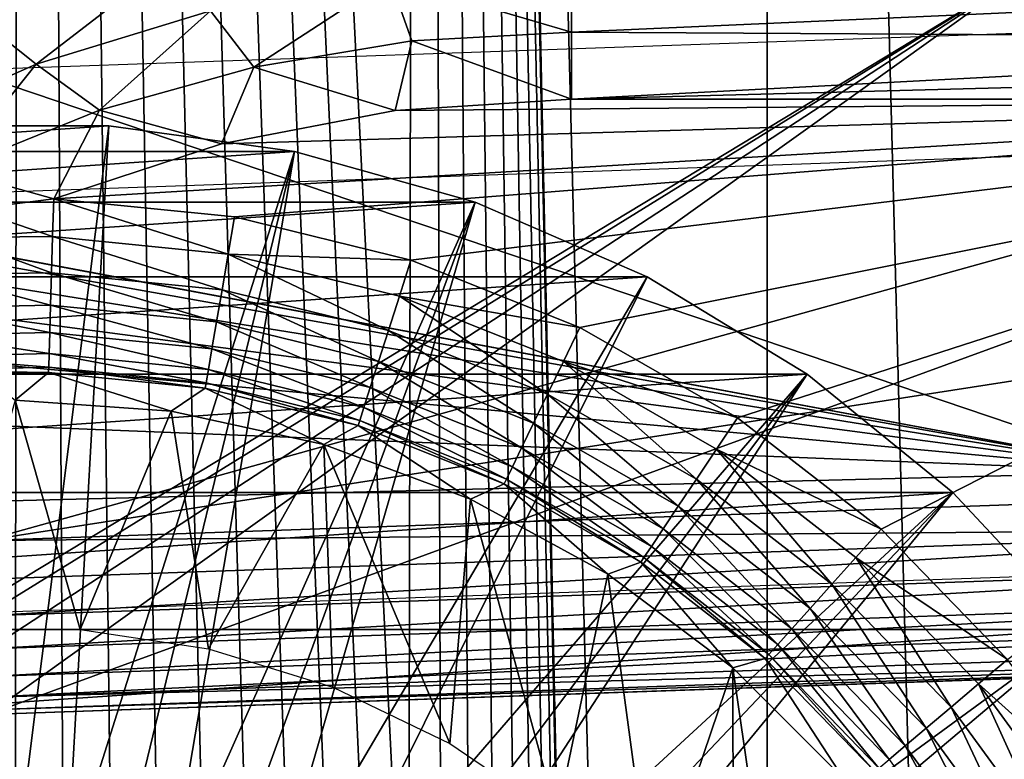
# Model space of a CAD drawing. Header units: millimetres. Extents: x -60 to 60, y -60 to 60.
# Tile 322 of 367: x 52.01 to 54.84, y 2.12 to 4.25. Entities that reach past the tile are written whole.
import ezdxf

# ---------------------------------------------------------------- set-up
doc = ezdxf.new("R2010")
doc.units = ezdxf.units.MM
doc.header["$LTSCALE"] = 81.481481
for name, color, linetype in [('142', 7, 'CONTINUOUS'), ('143', 7, 'CONTINUOUS'), ('147', 7, 'CONTINUOUS'), ('191', 7, 'CONTINUOUS'), ('192', 7, 'CONTINUOUS'), ('194', 7, 'CONTINUOUS'), ('209', 7, 'CONTINUOUS'), ('229', 7, 'CONTINUOUS'), ('230', 7, 'CONTINUOUS'), ('236', 7, 'CONTINUOUS'), ('238', 7, 'CONTINUOUS'), ('242', 7, 'CONTINUOUS'), ('3', 7, 'CONTINUOUS'), ('325', 7, 'CONTINUOUS'), ('331', 7, 'CONTINUOUS'), ('332', 7, 'CONTINUOUS'), ('86', 7, 'CONTINUOUS')]:
    doc.layers.add(name, color=color, linetype=linetype)

msp = doc.modelspace()

# ---------------------------------------------------------------- linework, layer by layer
at = {"layer": '142', "color": 7, "linetype": 'Continuous', "true_color": 0xf5f5f5}
for points in [[(52.1868, 2.493, 16.8), (52, 3.1522, 16.8), (51.8132, 2.493, 16.8), (52.1868, 2.493, 16.8)], [(52.4486, 3.1201, 16.8), (52, 3.1522, 16.8), (52.1868, 2.493, 16.8), (52.4486, 3.1201, 16.8)], [(52.5563, 2.4373, 16.8), (52.4486, 3.1201, 16.8), (52.1868, 2.493, 16.8), (52.5563, 2.4373, 16.8)], [(52.8881, 3.0245, 16.8), (52.4486, 3.1201, 16.8), (52.5563, 2.4373, 16.8), (52.8881, 3.0245, 16.8)], [(52.9134, 2.3272, 16.8), (52.8881, 3.0245, 16.8), (52.5563, 2.4373, 16.8), (52.9134, 2.3272, 16.8)], [(53.3095, 2.8674, 16.8), (52.8881, 3.0245, 16.8), (53.25, 2.1651, 16.8), (53.3095, 2.8674, 16.8)], [(53.25, 2.1651, 16.8), (52.8881, 3.0245, 16.8), (52.9134, 2.3272, 16.8), (53.25, 2.1651, 16.8)], [(53.5587, 1.9546, 16.8), (53.3095, 2.8674, 16.8), (53.25, 2.1651, 16.8), (53.5587, 1.9546, 16.8)], [(53.7042, 2.6518, 16.8), (53.3095, 2.8674, 16.8), (53.5587, 1.9546, 16.8), (53.7042, 2.6518, 16.8)], [(53.8326, 1.7004, 16.8), (53.7042, 2.6518, 16.8), (53.5587, 1.9546, 16.8), (53.8326, 1.7004, 16.8)], [(54.0643, 2.3823, 16.8), (53.7042, 2.6518, 16.8), (53.8326, 1.7004, 16.8), (54.0643, 2.3823, 16.8)], [(54.0656, 1.4083, 16.8), (54.0643, 2.3823, 16.8), (53.8326, 1.7004, 16.8), (54.0656, 1.4083, 16.8)], [(54.3823, 2.0643, 16.8), (54.0643, 2.3823, 16.8), (54.2524, 1.0847, 16.8), (54.3823, 2.0643, 16.8)], [(54.2524, 1.0847, 16.8), (54.0643, 2.3823, 16.8), (54.0656, 1.4083, 16.8), (54.2524, 1.0847, 16.8)]]:
    msp.add_3dface(points, dxfattribs=at)
at = {"layer": '143', "color": 7, "linetype": 'Continuous', "true_color": 0xf5f5f5}
for points in [[(51.8987, 3.2317, 14.4799), (52, 3.1522, 16.8), (52.0962, 3.2317, 14.4826), (51.8987, 3.2317, 14.4799)], [(52, 3.1522, 16.8), (52.4486, 3.1201, 16.8), (52.0962, 3.2317, 14.4826), (52, 3.1522, 16.8)], [(52.0962, 3.2317, 14.4826), (52.4486, 3.1201, 16.8), (52.5465, 3.1866, 14.4826), (52.0962, 3.2317, 14.4826)], [(52.4486, 3.1201, 16.8), (52.8881, 3.0245, 16.8), (52.5465, 3.1866, 14.4826), (52.4486, 3.1201, 16.8)], [(52.5465, 3.1866, 14.4826), (52.8881, 3.0245, 16.8), (52.9861, 3.0791, 14.4826), (52.5465, 3.1866, 14.4826)], [(52.8881, 3.0245, 16.8), (53.3095, 2.8674, 16.8), (52.9861, 3.0791, 14.4826), (52.8881, 3.0245, 16.8)], [(52.9861, 3.0791, 14.4826), (53.3095, 2.8674, 16.8), (53.4064, 2.9112, 14.4826), (52.9861, 3.0791, 14.4826)], [(53.3095, 2.8674, 16.8), (53.7042, 2.6518, 16.8), (53.4064, 2.9112, 14.4826), (53.3095, 2.8674, 16.8)], [(53.4064, 2.9112, 14.4826), (53.7042, 2.6518, 16.8), (53.7992, 2.6863, 14.4826), (53.4064, 2.9112, 14.4826)], [(53.7042, 2.6518, 16.8), (54.0643, 2.3823, 16.8), (53.7992, 2.6863, 14.4826), (53.7042, 2.6518, 16.8)], [(53.7992, 2.6863, 14.4826), (54.0643, 2.3823, 16.8), (54.1566, 2.4088, 14.4826), (53.7992, 2.6863, 14.4826)], [(54.0643, 2.3823, 16.8), (54.3823, 2.0643, 16.8), (54.1566, 2.4088, 14.4826), (54.0643, 2.3823, 16.8)], [(54.1566, 2.4088, 14.4826), (54.3823, 2.0643, 16.8), (54.4719, 2.084, 14.4826), (54.1566, 2.4088, 14.4826)]]:
    msp.add_3dface(points, dxfattribs=at)
at = {"layer": '147', "color": 7, "linetype": 'Continuous', "true_color": 0xf5f5f5}
for points in [[(52.6126, 3.5719, 14.012), (52.1111, 3.7312, 14), (52.1078, 3.6224, 14.012), (52.6126, 3.5719, 14.012)], [(52.6308, 3.6792, 14), (52.1111, 3.7312, 14), (52.6126, 3.5719, 14.012), (52.6308, 3.6792, 14)], [(53.1384, 3.555, 14), (52.6308, 3.6792, 14), (52.6126, 3.5719, 14.012), (53.1384, 3.555, 14)], [(52.1078, 3.6224, 14.012), (52.1047, 3.5187, 14.0474), (52.5951, 3.4696, 14.0474), (52.1078, 3.6224, 14.012)], [(52.6126, 3.5719, 14.012), (52.1078, 3.6224, 14.012), (52.5951, 3.4696, 14.0474), (52.6126, 3.5719, 14.012)], [(53.0737, 3.3526, 14.0474), (52.6126, 3.5719, 14.012), (52.5951, 3.4696, 14.0474), (53.0737, 3.3526, 14.0474)], [(53.1054, 3.4513, 14.012), (53.1384, 3.555, 14), (52.6126, 3.5719, 14.012), (53.1054, 3.4513, 14.012)], [(53.1054, 3.4513, 14.012), (52.6126, 3.5719, 14.012), (53.0737, 3.3526, 14.0474), (53.1054, 3.4513, 14.012)], [(53.6237, 3.3612, 14), (53.1384, 3.555, 14), (53.1054, 3.4513, 14.012), (53.6237, 3.3612, 14)], [(52.1047, 3.5187, 14.0474), (52.102, 3.4253, 14.1046), (52.5793, 3.3775, 14.1046), (52.1047, 3.5187, 14.0474)], [(52.5951, 3.4696, 14.0474), (52.1047, 3.5187, 14.0474), (52.5793, 3.3775, 14.1046), (52.5951, 3.4696, 14.0474)], [(53.0452, 3.2635, 14.1046), (52.5951, 3.4696, 14.0474), (52.5793, 3.3775, 14.1046), (53.0452, 3.2635, 14.1046)], [(53.0737, 3.3526, 14.0474), (52.5951, 3.4696, 14.0474), (53.0452, 3.2635, 14.1046), (53.0737, 3.3526, 14.0474)], [(53.5313, 3.1698, 14.0474), (53.1054, 3.4513, 14.012), (53.0737, 3.3526, 14.0474), (53.5313, 3.1698, 14.0474)], [(53.5765, 3.2632, 14.012), (53.1054, 3.4513, 14.012), (53.5313, 3.1698, 14.0474), (53.5765, 3.2632, 14.012)], [(53.5765, 3.2632, 14.012), (53.6237, 3.3612, 14), (53.1054, 3.4513, 14.012), (53.5765, 3.2632, 14.012)], [(52.102, 3.4253, 14.1046), (52.0996, 3.3465, 14.1808), (52.5659, 3.2998, 14.1808), (52.102, 3.4253, 14.1046)], [(52.5793, 3.3775, 14.1046), (52.102, 3.4253, 14.1046), (52.5659, 3.2998, 14.1808), (52.5793, 3.3775, 14.1046)], [(53.0212, 3.1885, 14.1808), (52.5793, 3.3775, 14.1046), (52.5659, 3.2998, 14.1808), (53.0212, 3.1885, 14.1808)], [(53.0452, 3.2635, 14.1046), (52.5793, 3.3775, 14.1046), (53.0212, 3.1885, 14.1808), (53.0452, 3.2635, 14.1046)], [(52.0996, 3.3465, 14.1808), (52.0978, 3.2863, 14.2723), (52.5557, 3.2404, 14.2723), (52.0996, 3.3465, 14.1808)], [(52.5659, 3.2998, 14.1808), (52.0996, 3.3465, 14.1808), (52.5557, 3.2404, 14.2723), (52.5659, 3.2998, 14.1808)], [(53.4907, 3.0856, 14.1046), (53.0737, 3.3526, 14.0474), (53.0452, 3.2635, 14.1046), (53.4907, 3.0856, 14.1046)], [(53.5313, 3.1698, 14.0474), (53.0737, 3.3526, 14.0474), (53.4907, 3.0856, 14.1046), (53.5313, 3.1698, 14.0474)], [(54.0771, 3.1016, 14), (53.6237, 3.3612, 14), (53.5765, 3.2632, 14.012), (54.0771, 3.1016, 14)], [(52.0967, 3.2474, 14.3747), (52.5492, 3.202, 14.3747), (52.0978, 3.2863, 14.2723), (52.0967, 3.2474, 14.3747)], [(52.0978, 3.2863, 14.2723), (52.5492, 3.202, 14.3747), (52.5557, 3.2404, 14.2723), (52.0978, 3.2863, 14.2723)], [(53.0028, 3.131, 14.2723), (52.5659, 3.2998, 14.1808), (52.5557, 3.2404, 14.2723), (53.0028, 3.131, 14.2723)], [(53.0212, 3.1885, 14.1808), (52.5659, 3.2998, 14.1808), (53.0028, 3.131, 14.2723), (53.0212, 3.1885, 14.1808)], [(53.4564, 3.0146, 14.1808), (53.0452, 3.2635, 14.1046), (53.0212, 3.1885, 14.1808), (53.4564, 3.0146, 14.1808)], [(53.4907, 3.0856, 14.1046), (53.0452, 3.2635, 14.1046), (53.4564, 3.0146, 14.1808), (53.4907, 3.0856, 14.1046)], [(53.959, 2.9249, 14.0474), (53.5765, 3.2632, 14.012), (53.5313, 3.1698, 14.0474), (53.959, 2.9249, 14.0474)], [(54.0167, 3.0111, 14.012), (53.5765, 3.2632, 14.012), (53.959, 2.9249, 14.0474), (54.0167, 3.0111, 14.012)], [(54.0167, 3.0111, 14.012), (54.0771, 3.1016, 14), (53.5765, 3.2632, 14.012), (54.0167, 3.0111, 14.012)], [(52.0962, 3.2317, 14.4826), (52.5465, 3.1866, 14.4826), (52.0967, 3.2474, 14.3747), (52.0962, 3.2317, 14.4826)], [(52.0967, 3.2474, 14.3747), (52.5465, 3.1866, 14.4826), (52.5492, 3.202, 14.3747), (52.0967, 3.2474, 14.3747)], [(52.5492, 3.202, 14.3747), (52.9909, 3.094, 14.3747), (52.5557, 3.2404, 14.2723), (52.5492, 3.202, 14.3747)], [(52.9909, 3.094, 14.3747), (53.0028, 3.131, 14.2723), (52.5557, 3.2404, 14.2723), (52.9909, 3.094, 14.3747)], [(52.5465, 3.1866, 14.4826), (52.9861, 3.0791, 14.4826), (52.5492, 3.202, 14.3747), (52.5465, 3.1866, 14.4826)], [(52.5492, 3.202, 14.3747), (52.9861, 3.0791, 14.4826), (52.9909, 3.094, 14.3747), (52.5492, 3.202, 14.3747)], [(53.4302, 2.9603, 14.2723), (53.0212, 3.1885, 14.1808), (53.0028, 3.131, 14.2723), (53.4302, 2.9603, 14.2723)], [(53.4564, 3.0146, 14.1808), (53.0212, 3.1885, 14.1808), (53.4302, 2.9603, 14.2723), (53.4564, 3.0146, 14.1808)], [(53.9069, 2.8472, 14.1046), (53.5313, 3.1698, 14.0474), (53.4907, 3.0856, 14.1046), (53.9069, 2.8472, 14.1046)], [(53.959, 2.9249, 14.0474), (53.5313, 3.1698, 14.0474), (53.9069, 2.8472, 14.1046), (53.959, 2.9249, 14.0474)], [(52.9909, 3.094, 14.3747), (53.4132, 2.9253, 14.3747), (53.0028, 3.131, 14.2723), (52.9909, 3.094, 14.3747)], [(53.4132, 2.9253, 14.3747), (53.4302, 2.9603, 14.2723), (53.0028, 3.131, 14.2723), (53.4132, 2.9253, 14.3747)], [(52.9861, 3.0791, 14.4826), (53.4064, 2.9112, 14.4826), (52.9909, 3.094, 14.3747), (52.9861, 3.0791, 14.4826)], [(52.9909, 3.094, 14.3747), (53.4064, 2.9112, 14.4826), (53.4132, 2.9253, 14.3747), (52.9909, 3.094, 14.3747)], [(54.4899, 2.7811, 14), (54.0771, 3.1016, 14), (54.0167, 3.0111, 14.012), (54.4899, 2.7811, 14)], [(53.8631, 2.7817, 14.1808), (53.4907, 3.0856, 14.1046), (53.4564, 3.0146, 14.1808), (53.8631, 2.7817, 14.1808)], [(53.9069, 2.8472, 14.1046), (53.4907, 3.0856, 14.1046), (53.8631, 2.7817, 14.1808), (53.9069, 2.8472, 14.1046)], [(53.8295, 2.7316, 14.2723), (53.4564, 3.0146, 14.1808), (53.4302, 2.9603, 14.2723), (53.8295, 2.7316, 14.2723)], [(53.8631, 2.7817, 14.1808), (53.4564, 3.0146, 14.1808), (53.8295, 2.7316, 14.2723), (53.8631, 2.7817, 14.1808)], [(54.3482, 2.6227, 14.0474), (54.0167, 3.0111, 14.012), (53.959, 2.9249, 14.0474), (54.3482, 2.6227, 14.0474)], [(54.4174, 2.7, 14.012), (54.4899, 2.7811, 14), (54.0167, 3.0111, 14.012), (54.4174, 2.7, 14.012)], [(54.4174, 2.7, 14.012), (54.0167, 3.0111, 14.012), (54.3482, 2.6227, 14.0474), (54.4174, 2.7, 14.012)], [(53.4132, 2.9253, 14.3747), (53.8079, 2.6993, 14.3747), (53.4302, 2.9603, 14.2723), (53.4132, 2.9253, 14.3747)], [(53.8079, 2.6993, 14.3747), (53.8295, 2.7316, 14.2723), (53.4302, 2.9603, 14.2723), (53.8079, 2.6993, 14.3747)], [(53.4064, 2.9112, 14.4826), (53.7992, 2.6863, 14.4826), (53.4132, 2.9253, 14.3747), (53.4064, 2.9112, 14.4826)], [(53.4132, 2.9253, 14.3747), (53.7992, 2.6863, 14.4826), (53.8079, 2.6993, 14.3747), (53.4132, 2.9253, 14.3747)], [(54.2858, 2.553, 14.1046), (53.959, 2.9249, 14.0474), (53.9069, 2.8472, 14.1046), (54.2858, 2.553, 14.1046)], [(54.3482, 2.6227, 14.0474), (53.959, 2.9249, 14.0474), (54.2858, 2.553, 14.1046), (54.3482, 2.6227, 14.0474)], [(54.2333, 2.4943, 14.1808), (53.9069, 2.8472, 14.1046), (53.8631, 2.7817, 14.1808), (54.2333, 2.4943, 14.1808)], [(54.2858, 2.553, 14.1046), (53.9069, 2.8472, 14.1046), (54.2333, 2.4943, 14.1808), (54.2858, 2.553, 14.1046)], [(54.193, 2.4494, 14.2723), (53.8631, 2.7817, 14.1808), (53.8295, 2.7316, 14.2723), (54.193, 2.4494, 14.2723)], [(54.2333, 2.4943, 14.1808), (53.8631, 2.7817, 14.1808), (54.193, 2.4494, 14.2723), (54.2333, 2.4943, 14.1808)], [(54.8539, 2.4062, 14), (54.4899, 2.7811, 14), (54.4174, 2.7, 14.012), (54.8539, 2.4062, 14)], [(53.8079, 2.6993, 14.3747), (54.1671, 2.4204, 14.3747), (53.8295, 2.7316, 14.2723), (53.8079, 2.6993, 14.3747)], [(54.1671, 2.4204, 14.3747), (54.193, 2.4494, 14.2723), (53.8295, 2.7316, 14.2723), (54.1671, 2.4204, 14.3747)], [(53.7992, 2.6863, 14.4826), (54.1566, 2.4088, 14.4826), (53.8079, 2.6993, 14.3747), (53.7992, 2.6863, 14.4826)], [(53.8079, 2.6993, 14.3747), (54.1566, 2.4088, 14.4826), (54.1671, 2.4204, 14.3747), (53.8079, 2.6993, 14.3747)], [(54.6914, 2.2691, 14.0474), (54.4174, 2.7, 14.012), (54.3482, 2.6227, 14.0474), (54.6914, 2.2691, 14.0474)], [(54.7707, 2.336, 14.012), (54.4174, 2.7, 14.012), (54.6914, 2.2691, 14.0474), (54.7707, 2.336, 14.012)], [(54.7707, 2.336, 14.012), (54.8539, 2.4062, 14), (54.4174, 2.7, 14.012), (54.7707, 2.336, 14.012)], [(54.6199, 2.2088, 14.1046), (54.3482, 2.6227, 14.0474), (54.2858, 2.553, 14.1046), (54.6199, 2.2088, 14.1046)], [(54.6914, 2.2691, 14.0474), (54.3482, 2.6227, 14.0474), (54.6199, 2.2088, 14.1046), (54.6914, 2.2691, 14.0474)], [(54.5597, 2.1581, 14.1808), (54.2858, 2.553, 14.1046), (54.2333, 2.4943, 14.1808), (54.5597, 2.1581, 14.1808)], [(54.6199, 2.2088, 14.1046), (54.2858, 2.553, 14.1046), (54.5597, 2.1581, 14.1808), (54.6199, 2.2088, 14.1046)], [(54.5136, 2.1192, 14.2723), (54.2333, 2.4943, 14.1808), (54.193, 2.4494, 14.2723), (54.5136, 2.1192, 14.2723)], [(54.5597, 2.1581, 14.1808), (54.2333, 2.4943, 14.1808), (54.5136, 2.1192, 14.2723), (54.5597, 2.1581, 14.1808)], [(54.1671, 2.4204, 14.3747), (54.4838, 2.0941, 14.3747), (54.193, 2.4494, 14.2723), (54.1671, 2.4204, 14.3747)], [(54.4838, 2.0941, 14.3747), (54.5136, 2.1192, 14.2723), (54.193, 2.4494, 14.2723), (54.4838, 2.0941, 14.3747)], [(54.1566, 2.4088, 14.4826), (54.4719, 2.084, 14.4826), (54.1671, 2.4204, 14.3747), (54.1566, 2.4088, 14.4826)], [(54.1671, 2.4204, 14.3747), (54.4719, 2.084, 14.4826), (54.4838, 2.0941, 14.3747), (54.1671, 2.4204, 14.3747)], [(55.1619, 1.9841, 14), (54.8539, 2.4062, 14), (54.7707, 2.336, 14.012), (55.1619, 1.9841, 14)], [(54.9819, 1.8711, 14.0474), (54.7707, 2.336, 14.012), (54.6914, 2.2691, 14.0474), (54.9819, 1.8711, 14.0474)], [(55.0697, 1.9262, 14.012), (54.7707, 2.336, 14.012), (54.9819, 1.8711, 14.0474), (55.0697, 1.9262, 14.012)], [(55.0697, 1.9262, 14.012), (55.1619, 1.9841, 14), (54.7707, 2.336, 14.012), (55.0697, 1.9262, 14.012)], [(54.9027, 1.8214, 14.1046), (54.6914, 2.2691, 14.0474), (54.6199, 2.2088, 14.1046), (54.9027, 1.8214, 14.1046)], [(54.9819, 1.8711, 14.0474), (54.6914, 2.2691, 14.0474), (54.9027, 1.8214, 14.1046), (54.9819, 1.8711, 14.0474)], [(54.836, 1.7795, 14.1808), (54.6199, 2.2088, 14.1046), (54.5597, 2.1581, 14.1808), (54.836, 1.7795, 14.1808)], [(54.9027, 1.8214, 14.1046), (54.6199, 2.2088, 14.1046), (54.836, 1.7795, 14.1808), (54.9027, 1.8214, 14.1046)], [(54.7849, 1.7474, 14.2723), (54.5597, 2.1581, 14.1808), (54.5136, 2.1192, 14.2723), (54.7849, 1.7474, 14.2723)], [(54.836, 1.7795, 14.1808), (54.5597, 2.1581, 14.1808), (54.7849, 1.7474, 14.2723), (54.836, 1.7795, 14.1808)]]:
    msp.add_3dface(points, dxfattribs=at)
at = {"layer": '191', "color": 7, "linetype": 'Continuous', "true_color": 0xf5f5f5}
for points in [[(51.9046, 4.2414, 13.8349), (52.4544, 4.4217, 13.8349), (51.956, 4.423, 13.7128), (51.9046, 4.2414, 13.8349)], [(51.9046, 4.2414, 13.8349), (52.0609, 4.1179, 13.9255), (52.4544, 4.4217, 13.8349), (51.9046, 4.2414, 13.8349)], [(52.0609, 4.1179, 13.9255), (52.5616, 4.2717, 13.9255), (52.4544, 4.4217, 13.8349), (52.0609, 4.1179, 13.9255)], [(53.0771, 4.3649, 13.9255), (53.6, 4.2103, 13.9812), (53.6, 4.3961, 13.9255), (53.0771, 4.3649, 13.9255)], [(52.5616, 4.2717, 13.9255), (52.6864, 4.1099, 13.9812), (53.0771, 4.3649, 13.9255), (52.5616, 4.2717, 13.9255)], [(52.6864, 4.1099, 13.9812), (53.1404, 4.1851, 13.9812), (53.0771, 4.3649, 13.9255), (52.6864, 4.1099, 13.9812)], [(53.1404, 4.1851, 13.9812), (53.6, 4.2103, 13.9812), (53.0771, 4.3649, 13.9255), (53.1404, 4.1851, 13.9812)], [(52.0609, 4.1179, 13.9255), (52.2432, 3.9856, 13.9812), (52.5616, 4.2717, 13.9255), (52.0609, 4.1179, 13.9255)], [(52.2432, 3.9856, 13.9812), (52.6864, 4.1099, 13.9812), (52.5616, 4.2717, 13.9255), (52.2432, 3.9856, 13.9812)], [(51.5821, 3.9056, 13.9255), (52.0609, 4.1179, 13.9255), (51.9046, 4.2414, 13.8349), (51.5821, 3.9056, 13.9255)], [(53.1404, 4.1851, 13.9812), (53.6, 4.0173, 14), (53.6, 4.2103, 13.9812), (53.1404, 4.1851, 13.9812)], [(52.6864, 4.1099, 13.9812), (53.0926, 3.9851, 14), (53.1404, 4.1851, 13.9812), (52.6864, 4.1099, 13.9812)], [(53.0926, 3.9851, 14), (53.6, 4.0173, 14), (53.1404, 4.1851, 13.9812), (53.0926, 3.9851, 14)], [(51.5821, 3.9056, 13.9255), (51.8163, 3.8137, 13.9812), (52.0609, 4.1179, 13.9255), (51.5821, 3.9056, 13.9255)], [(51.8163, 3.8137, 13.9812), (52.2432, 3.9856, 13.9812), (52.0609, 4.1179, 13.9255), (51.8163, 3.8137, 13.9812)], [(52.2432, 3.9856, 13.9812), (52.5938, 3.8892, 14), (52.6864, 4.1099, 13.9812), (52.2432, 3.9856, 13.9812)], [(52.5938, 3.8892, 14), (53.0926, 3.9851, 14), (52.6864, 4.1099, 13.9812), (52.5938, 3.8892, 14)], [(51.8163, 3.8137, 13.9812), (52.1111, 3.7312, 14), (52.2432, 3.9856, 13.9812), (51.8163, 3.8137, 13.9812)], [(52.1111, 3.7312, 14), (52.5938, 3.8892, 14), (52.2432, 3.9856, 13.9812), (52.1111, 3.7312, 14)], [(51.8778, 3.7011, 13.9979), (52.1111, 3.7312, 14), (51.8163, 3.8137, 13.9812), (51.8778, 3.7011, 13.9979)]]:
    msp.add_3dface(points, dxfattribs=at)
at = {"layer": '192', "color": 7, "linetype": 'Continuous', "true_color": 0xf5f5f5}
for points in [[(53.6, 4.3961, 13.9255), (53.6, 4.2103, 13.9812), (56.8741, 4.3571, 13.9405), (53.6, 4.3961, 13.9255)], [(56.8741, 4.3571, 13.9405), (53.6, 4.2103, 13.9812), (56.8946, 4.1906, 13.9849), (56.8741, 4.3571, 13.9405)], [(53.6, 4.2103, 13.9812), (53.6, 4.0173, 14), (56.8946, 4.1906, 13.9849), (53.6, 4.2103, 13.9812)], [(56.8946, 4.1906, 13.9849), (53.6, 4.0173, 14), (56.9044, 4.1052, 13.9961), (56.8946, 4.1906, 13.9849)], [(53.6, 4.0173, 14), (56.9139, 4.0173, 14), (56.9044, 4.1052, 13.9961), (53.6, 4.0173, 14)]]:
    msp.add_3dface(points, dxfattribs=at)
at = {"layer": '194', "color": 7, "linetype": 'Continuous', "true_color": 0xf5f5f5}
for points in [[(52.1078, 3.6224, 14.012), (52.1111, 3.7312, 14), (51.8778, 3.7011, 13.9979), (52.1078, 3.6224, 14.012)], [(52.1078, 3.6224, 14.012), (51.8778, 3.7011, 13.9979), (51.8256, 3.62, 14.0074), (52.1078, 3.6224, 14.012)], [(52.1047, 3.5187, 14.0474), (51.8256, 3.62, 14.0074), (51.7685, 3.513, 14.0406), (52.1047, 3.5187, 14.0474)], [(52.1047, 3.5187, 14.0474), (52.1078, 3.6224, 14.012), (51.8256, 3.62, 14.0074), (52.1047, 3.5187, 14.0474)], [(52.102, 3.4253, 14.1046), (51.7685, 3.513, 14.0406), (51.7413, 3.4174, 14.0963), (52.102, 3.4253, 14.1046)], [(52.102, 3.4253, 14.1046), (52.1047, 3.5187, 14.0474), (51.7685, 3.513, 14.0406), (52.102, 3.4253, 14.1046)], [(52.0996, 3.3465, 14.1808), (52.102, 3.4253, 14.1046), (51.7413, 3.4174, 14.0963), (52.0996, 3.3465, 14.1808)], [(52.0996, 3.3465, 14.1808), (51.7413, 3.4174, 14.0963), (51.7563, 3.3394, 14.173), (52.0996, 3.3465, 14.1808)], [(52.0978, 3.2863, 14.2723), (52.0996, 3.3465, 14.1808), (51.7563, 3.3394, 14.173), (52.0978, 3.2863, 14.2723)], [(52.0978, 3.2863, 14.2723), (51.7563, 3.3394, 14.173), (51.7299, 3.2769, 14.2631), (52.0978, 3.2863, 14.2723)], [(52.0967, 3.2474, 14.3747), (52.0978, 3.2863, 14.2723), (51.7299, 3.2769, 14.2631), (52.0967, 3.2474, 14.3747)], [(52.0967, 3.2474, 14.3747), (51.7299, 3.2769, 14.2631), (51.7281, 3.2377, 14.3654), (52.0967, 3.2474, 14.3747)], [(52.0962, 3.2317, 14.4826), (52.0967, 3.2474, 14.3747), (51.7281, 3.2377, 14.3654), (52.0962, 3.2317, 14.4826)], [(51.8987, 3.2317, 14.4799), (52.0962, 3.2317, 14.4826), (51.7281, 3.2377, 14.3654), (51.8987, 3.2317, 14.4799)]]:
    msp.add_3dface(points, dxfattribs=at)
at = {"layer": '209', "color": 151, "linetype": 'Continuous', "true_color": 0x7dbfed}
for points in [[(50.7429, 25.8545, 28.5), (52, 1.6, 28.5), (52.0266, 23.1633, 28.5), (50.7429, 25.8545, 28.5)], [(52, 1.6, 28.5), (52.1394, 1.5939, 28.5), (52.0266, 23.1633, 28.5), (52, 1.6, 28.5)], [(52.6762, 1.4501, 28.5), (52.8, 1.3856, 28.5), (52.0266, 23.1633, 28.5), (52.6762, 1.4501, 28.5)], [(52.8, 1.3856, 28.5), (52.9177, 1.3106, 28.5), (52.0266, 23.1633, 28.5), (52.8, 1.3856, 28.5)], [(52.9177, 1.3106, 28.5), (53.0285, 1.2257, 28.5), (52.0266, 23.1633, 28.5), (52.9177, 1.3106, 28.5)], [(52.0266, 23.1633, 28.5), (53.1314, 1.1314, 28.5), (53.1675, 20.4088, 28.5), (52.0266, 23.1633, 28.5)], [(53.0285, 1.2257, 28.5), (53.1314, 1.1314, 28.5), (52.0266, 23.1633, 28.5), (53.0285, 1.2257, 28.5)], [(52.1394, 1.5939, 28.5), (52.2778, 1.5757, 28.5), (52.0266, 23.1633, 28.5), (52.1394, 1.5939, 28.5)], [(52.2778, 1.5757, 28.5), (52.4141, 1.5455, 28.5), (52.0266, 23.1633, 28.5), (52.2778, 1.5757, 28.5)], [(52.4141, 1.5455, 28.5), (52.5472, 1.5035, 28.5), (52.0266, 23.1633, 28.5), (52.4141, 1.5455, 28.5)], [(52.5472, 1.5035, 28.5), (52.6762, 1.4501, 28.5), (52.0266, 23.1633, 28.5), (52.5472, 1.5035, 28.5)], [(53.1314, 1.1314, 28.5), (53.2257, 1.0285, 28.5), (53.1675, 20.4088, 28.5), (53.1314, 1.1314, 28.5)], [(53.2257, 1.0285, 28.5), (53.3106, 0.9177, 28.5), (53.1675, 20.4088, 28.5), (53.2257, 1.0285, 28.5)], [(53.3106, 0.9177, 28.5), (53.3856, 0.8, 28.5), (53.1675, 20.4088, 28.5), (53.3106, 0.9177, 28.5)], [(53.3856, 0.8, 28.5), (53.4501, 0.6762, 28.5), (53.1675, 20.4088, 28.5), (53.3856, 0.8, 28.5)], [(53.4501, 0.6762, 28.5), (53.5035, 0.5472, 28.5), (53.1675, 20.4088, 28.5), (53.4501, 0.6762, 28.5)], [(53.5035, 0.5472, 28.5), (53.5455, 0.4141, 28.5), (53.1675, 20.4088, 28.5), (53.5035, 0.5472, 28.5)], [(53.5455, 0.4141, 28.5), (53.5757, 0.2778, 28.5), (53.1675, 20.4088, 28.5), (53.5455, 0.4141, 28.5)], [(53.5757, 0.2778, 28.5), (53.5939, 0.1394, 28.5), (53.1675, 20.4088, 28.5), (53.5757, 0.2778, 28.5)], [(53.6, 0, 28.5), (54.1628, -17.5981, 28.5), (53.1675, 20.4088, 28.5), (53.6, 0, 28.5)], [(53.5939, 0.1394, 28.5), (53.6, 0, 28.5), (53.1675, 20.4088, 28.5), (53.5939, 0.1394, 28.5)], [(53.1675, 20.4088, 28.5), (54.1628, -17.5981, 28.5), (54.1628, 17.5981, 28.5), (53.1675, 20.4088, 28.5)], [(54.1628, 17.5981, 28.5), (55.0096, -14.7394, 28.5), (55.0096, 14.7394, 28.5), (54.1628, 17.5981, 28.5)], [(54.1628, -17.5981, 28.5), (55.0096, -14.7394, 28.5), (54.1628, 17.5981, 28.5), (54.1628, -17.5981, 28.5)]]:
    msp.add_3dface(points, dxfattribs=at)
at = {"layer": '229', "color": 151, "linetype": 'Continuous', "true_color": 0x7dbfed}
for points in [[(49.5, 4.3858, 17.3), (54.9088, 4.3858, 17.3), (50.9298, 1.9792, 17.3), (49.5, 4.3858, 17.3)], [(50.9298, 1.9792, 17.3), (54.9088, 4.3858, 17.3), (51.2452, 2.1196, 17.3), (50.9298, 1.9792, 17.3)], [(51.2452, 2.1196, 17.3), (54.9088, 4.3858, 17.3), (51.5784, 2.2101, 17.3), (51.2452, 2.1196, 17.3)], [(51.5784, 2.2101, 17.3), (54.9088, 4.3858, 17.3), (51.9215, 2.2486, 17.3), (51.5784, 2.2101, 17.3)], [(51.9215, 2.2486, 17.3), (54.9088, 4.3858, 17.3), (54.9808, 3.3649, 17.3), (51.9215, 2.2486, 17.3)], [(55.0332, 2.3573, 17.3), (51.9215, 2.2486, 17.3), (54.9808, 3.3649, 17.3), (55.0332, 2.3573, 17.3)]]:
    msp.add_3dface(points, dxfattribs=at)
at = {"layer": '230', "color": 151, "linetype": 'Continuous', "true_color": 0x7dbfed}
for points in [[(56.1265, 2.3955, 23.6744), (56.1496, 2.3963, 25), (51.9215, 2.2486, 23.601), (56.1265, 2.3955, 23.6744)], [(51.9215, 2.2486, 23.601), (56.1496, 2.3963, 25), (51.9215, 2.2486, 25), (51.9215, 2.2486, 23.601)], [(51.9215, 2.2486, 18.9358), (51.9215, 2.2486, 17.3), (56.0438, 2.3926, 18.9358), (51.9215, 2.2486, 18.9358)], [(56.0438, 2.3926, 18.9358), (51.9215, 2.2486, 17.3), (56.0324, 2.3922, 18.2825), (56.0438, 2.3926, 18.9358)], [(56.0324, 2.3922, 18.2825), (51.9215, 2.2486, 17.3), (56.0103, 2.3914, 18.09), (56.0324, 2.3922, 18.2825)], [(56.0103, 2.3914, 18.09), (51.9215, 2.2486, 17.3), (55.9515, 2.3894, 17.9053), (56.0103, 2.3914, 18.09)], [(55.9515, 2.3894, 17.9053), (51.9215, 2.2486, 17.3), (55.8581, 2.3861, 17.7354), (55.9515, 2.3894, 17.9053)], [(55.8581, 2.3861, 17.7354), (51.9215, 2.2486, 17.3), (55.7337, 2.3818, 17.5868), (55.8581, 2.3861, 17.7354)], [(55.7337, 2.3818, 17.5868), (51.9215, 2.2486, 17.3), (55.583, 2.3765, 17.4649), (55.7337, 2.3818, 17.5868)], [(55.583, 2.3765, 17.4649), (51.9215, 2.2486, 17.3), (55.4116, 2.3705, 17.3744), (55.583, 2.3765, 17.4649)], [(55.4116, 2.3705, 17.3744), (51.9215, 2.2486, 17.3), (55.226, 2.364, 17.3188), (55.4116, 2.3705, 17.3744)], [(51.9215, 2.2486, 17.3), (55.0332, 2.3573, 17.3), (55.226, 2.364, 17.3188), (51.9215, 2.2486, 17.3)]]:
    msp.add_3dface(points, dxfattribs=at)
at = {"layer": '236', "color": 151, "linetype": 'Continuous', "true_color": 0x7dbfed}
for points in [[(56.0337, 3.8935, 23.173), (51.9128, 2.7483, 23.1011), (51.8604, 3.7477, 23.1002), (56.0337, 3.8935, 23.173)], [(56.0662, 3.394, 23.1736), (51.9128, 2.7483, 23.1011), (56.0337, 3.8935, 23.173), (56.0662, 3.394, 23.1736)], [(56.0942, 2.8943, 23.1741), (51.9128, 2.7483, 23.1011), (56.0662, 3.394, 23.1736), (56.0942, 2.8943, 23.1741)]]:
    msp.add_3dface(points, dxfattribs=at)
at = {"layer": '238', "color": 151, "linetype": 'Continuous', "true_color": 0x7dbfed}
for points in [[(56.0429, 2.6856, 19.6429), (55.9737, 4.2448, 21.2036), (51.8568, 4.1011, 21.2036), (56.0429, 2.6856, 19.6429)], [(51.9113, 2.5413, 19.6429), (56.0429, 2.6856, 19.6429), (51.8568, 4.1011, 21.2036), (51.9113, 2.5413, 19.6429)]]:
    msp.add_3dface(points, dxfattribs=at)
at = {"layer": '242', "color": 151, "linetype": 'Continuous', "true_color": 0x7dbfed}
for points in [[(51.9128, 2.7483, 23.1011), (56.0942, 2.8943, 23.1741), (56.1001, 2.7833, 23.1867), (51.9128, 2.7483, 23.1011)], [(51.9164, 2.6377, 23.1135), (51.9128, 2.7483, 23.1011), (56.1001, 2.7833, 23.1867), (51.9164, 2.6377, 23.1135)], [(51.9194, 2.532, 23.1505), (51.9164, 2.6377, 23.1135), (56.1001, 2.7833, 23.1867), (51.9194, 2.532, 23.1505)], [(56.1059, 2.6778, 23.2237), (51.9194, 2.532, 23.1505), (56.1001, 2.7833, 23.1867), (56.1059, 2.6778, 23.2237)], [(51.9217, 2.4371, 23.21), (51.9194, 2.532, 23.1505), (56.1059, 2.6778, 23.2237), (51.9217, 2.4371, 23.21)], [(56.1113, 2.5832, 23.2833), (51.9217, 2.4371, 23.21), (56.1059, 2.6778, 23.2237), (56.1113, 2.5832, 23.2833)], [(51.9231, 2.3579, 23.2892), (51.9217, 2.4371, 23.21), (56.1113, 2.5832, 23.2833), (51.9231, 2.3579, 23.2892)], [(56.1163, 2.5042, 23.3625), (51.9231, 2.3579, 23.2892), (56.1113, 2.5832, 23.2833), (56.1163, 2.5042, 23.3625)], [(51.9235, 2.2983, 23.3841), (51.9231, 2.3579, 23.2892), (56.1163, 2.5042, 23.3625), (51.9235, 2.2983, 23.3841)], [(56.1206, 2.4448, 23.4574), (51.9235, 2.2983, 23.3841), (56.1163, 2.5042, 23.3625), (56.1206, 2.4448, 23.4574)], [(56.124, 2.4079, 23.5631), (51.9235, 2.2983, 23.3841), (56.1206, 2.4448, 23.4574), (56.124, 2.4079, 23.5631)], [(56.1265, 2.3955, 23.6744), (51.923, 2.2612, 23.4898), (56.124, 2.4079, 23.5631), (56.1265, 2.3955, 23.6744)], [(51.923, 2.2612, 23.4898), (51.9235, 2.2983, 23.3841), (56.124, 2.4079, 23.5631), (51.923, 2.2612, 23.4898)], [(56.1265, 2.3955, 23.6744), (51.9215, 2.2486, 23.601), (51.923, 2.2612, 23.4898), (56.1265, 2.3955, 23.6744)]]:
    msp.add_3dface(points, dxfattribs=at)
at = {"layer": '3', "color": 7, "linetype": 'Continuous', "true_color": 0xf5f5f5}
for points in [[(55.0547, 5.8849, -3), (55.2898, 2.9464, -3), (43.8139, 5.0909, -3), (55.0547, 5.8849, -3)], [(43.8139, 5.0909, -3), (55.2898, 2.9464, -3), (44.4469, 4.9702, -3), (43.8139, 5.0909, -3)], [(44.4469, 4.9702, -3), (55.2898, 2.9464, -3), (45.0598, 4.7711, -3), (44.4469, 4.9702, -3)], [(45.0598, 4.7711, -3), (55.2898, 2.9464, -3), (45.6429, 4.4967, -3), (45.0598, 4.7711, -3)], [(45.6429, 4.4967, -3), (55.2898, 2.9464, -3), (46.187, 4.1515, -3), (45.6429, 4.4967, -3)], [(46.187, 4.1515, -3), (55.2898, 2.9464, -3), (46.6835, 3.7407, -3), (46.187, 4.1515, -3)], [(46.6835, 3.7407, -3), (55.2898, 2.9464, -3), (47.1247, 3.2709, -3), (46.6835, 3.7407, -3)], [(47.1247, 3.2709, -3), (55.2898, 2.9464, -3), (47.5035, 2.7496, -3), (47.1247, 3.2709, -3)], [(55.2898, 2.9464, -3), (55.3683, 0, -3), (47.5035, 2.7496, -3), (55.2898, 2.9464, -3)], [(47.5035, 2.7496, -3), (55.3683, 0, -3), (47.8139, 2.1849, -3), (47.5035, 2.7496, -3)], [(47.8139, 2.1849, -3), (55.3683, 0, -3), (48.0512, 1.5857, -3), (47.8139, 2.1849, -3)]]:
    msp.add_3dface(points, dxfattribs=at)
at = {"layer": '325', "linetype": 'Continuous'}
for points in [[(52.2696, 3.9408, 21.4), (51.1963, 3.8673, 21.4), (52.8037, 3.8673, 21.4), (52.2696, 3.9408, 21.4)], [(51.7304, 3.9408, 21.4), (51.1963, 3.8673, 21.4), (52.2696, 3.9408, 21.4), (51.7304, 3.9408, 21.4)], [(52.8037, 3.8673, 21.4), (50.6772, 3.7219, 21.4), (53.3228, 3.7219, 21.4), (52.8037, 3.8673, 21.4)], [(51.1963, 3.8673, 21.4), (50.6772, 3.7219, 21.4), (52.8037, 3.8673, 21.4), (51.1963, 3.8673, 21.4)], [(53.3228, 3.7219, 21.4), (50.1827, 3.5071, 21.4), (53.8173, 3.5071, 21.4), (53.3228, 3.7219, 21.4)], [(50.6772, 3.7219, 21.4), (50.1827, 3.5071, 21.4), (53.3228, 3.7219, 21.4), (50.6772, 3.7219, 21.4)], [(53.8173, 3.5071, 21.4), (49.722, 3.2269, 21.4), (54.278, 3.2269, 21.4), (53.8173, 3.5071, 21.4)], [(50.1827, 3.5071, 21.4), (49.722, 3.2269, 21.4), (53.8173, 3.5071, 21.4), (50.1827, 3.5071, 21.4)], [(54.278, 3.2269, 21.4), (49.3038, 2.8867, 21.4), (54.6962, 2.8867, 21.4), (54.278, 3.2269, 21.4)], [(49.722, 3.2269, 21.4), (49.3038, 2.8867, 21.4), (54.278, 3.2269, 21.4), (49.722, 3.2269, 21.4)], [(54.6962, 2.8867, 21.4), (48.9359, 2.4927, 21.4), (55.0641, 2.4927, 21.4), (54.6962, 2.8867, 21.4)], [(49.3038, 2.8867, 21.4), (48.9359, 2.4927, 21.4), (54.6962, 2.8867, 21.4), (49.3038, 2.8867, 21.4)], [(55.0641, 2.4927, 21.4), (48.625, 2.0522, 21.4), (55.375, 2.0522, 21.4), (55.0641, 2.4927, 21.4)], [(48.9359, 2.4927, 21.4), (48.625, 2.0522, 21.4), (55.0641, 2.4927, 21.4), (48.9359, 2.4927, 21.4)]]:
    msp.add_3dface(points, dxfattribs=at)
at = {"layer": '331', "linetype": 'Continuous'}
for points in [[(52.2696, 3.9408, 21.05), (52, 1.8, 18.9), (51.7304, 3.9408, 21.05), (52.2696, 3.9408, 21.05)], [(52.1486, 1.7939, 18.9), (52, 1.8, 18.9), (52.2696, 3.9408, 21.05), (52.1486, 1.7939, 18.9)], [(52.8037, 3.8674, 21.05), (52.1486, 1.7939, 18.9), (52.2696, 3.9408, 21.05), (52.8037, 3.8674, 21.05)], [(52.2963, 1.7755, 18.9), (52.1486, 1.7939, 18.9), (52.8037, 3.8674, 21.05), (52.2963, 1.7755, 18.9)], [(52.4419, 1.7449, 18.9), (52.2963, 1.7755, 18.9), (52.8037, 3.8674, 21.05), (52.4419, 1.7449, 18.9)], [(53.3228, 3.7219, 21.05), (52.4419, 1.7449, 18.9), (52.8037, 3.8674, 21.05), (53.3228, 3.7219, 21.05)], [(52.5845, 1.7025, 18.9), (52.4419, 1.7449, 18.9), (53.3228, 3.7219, 21.05), (52.5845, 1.7025, 18.9)], [(52.7231, 1.6484, 18.9), (52.5845, 1.7025, 18.9), (53.3228, 3.7219, 21.05), (52.7231, 1.6484, 18.9)], [(53.8173, 3.5071, 21.05), (52.7231, 1.6484, 18.9), (53.3228, 3.7219, 21.05), (53.8173, 3.5071, 21.05)], [(52.8567, 1.5831, 18.9), (52.7231, 1.6484, 18.9), (53.8173, 3.5071, 21.05), (52.8567, 1.5831, 18.9)], [(54.2779, 3.227, 21.05), (52.8567, 1.5831, 18.9), (53.8173, 3.5071, 21.05), (54.2779, 3.227, 21.05)], [(52.9845, 1.5069, 18.9), (52.8567, 1.5831, 18.9), (54.2779, 3.227, 21.05), (52.9845, 1.5069, 18.9)], [(53.1056, 1.4205, 18.9), (52.9845, 1.5069, 18.9), (54.2779, 3.227, 21.05), (53.1056, 1.4205, 18.9)], [(54.6961, 2.8868, 21.05), (53.1056, 1.4205, 18.9), (54.2779, 3.227, 21.05), (54.6961, 2.8868, 21.05)], [(53.2191, 1.3243, 18.9), (53.1056, 1.4205, 18.9), (54.6961, 2.8868, 21.05), (53.2191, 1.3243, 18.9)], [(53.3243, 1.2191, 18.9), (53.2191, 1.3243, 18.9), (54.6961, 2.8868, 21.05), (53.3243, 1.2191, 18.9)], [(55.0641, 2.4928, 21.05), (53.3243, 1.2191, 18.9), (54.6961, 2.8868, 21.05), (55.0641, 2.4928, 21.05)], [(53.4205, 1.1056, 18.9), (53.3243, 1.2191, 18.9), (55.0641, 2.4928, 21.05), (53.4205, 1.1056, 18.9)], [(55.375, 2.0524, 21.05), (53.4205, 1.1056, 18.9), (55.0641, 2.4928, 21.05), (55.375, 2.0524, 21.05)]]:
    msp.add_3dface(points, dxfattribs=at)
at = {"layer": '332', "linetype": 'Continuous'}
for points in [[(51.7304, 3.9408, 21.4), (52.2696, 3.9408, 21.4), (51.7304, 3.9408, 21.05), (51.7304, 3.9408, 21.4)], [(52.2696, 3.9408, 21.4), (52.2696, 3.9408, 21.05), (51.7304, 3.9408, 21.05), (52.2696, 3.9408, 21.4)], [(52.2696, 3.9408, 21.4), (52.8037, 3.8673, 21.4), (52.2696, 3.9408, 21.05), (52.2696, 3.9408, 21.4)], [(52.8037, 3.8673, 21.4), (52.8037, 3.8674, 21.05), (52.2696, 3.9408, 21.05), (52.8037, 3.8673, 21.4)], [(52.8037, 3.8673, 21.4), (53.3228, 3.7219, 21.4), (52.8037, 3.8674, 21.05), (52.8037, 3.8673, 21.4)], [(53.3228, 3.7219, 21.4), (53.3228, 3.7219, 21.05), (52.8037, 3.8674, 21.05), (53.3228, 3.7219, 21.4)], [(53.3228, 3.7219, 21.4), (53.8173, 3.5071, 21.4), (53.3228, 3.7219, 21.05), (53.3228, 3.7219, 21.4)], [(53.8173, 3.5071, 21.4), (53.8173, 3.5071, 21.05), (53.3228, 3.7219, 21.05), (53.8173, 3.5071, 21.4)], [(54.278, 3.2269, 21.4), (54.2779, 3.227, 21.05), (53.8173, 3.5071, 21.05), (54.278, 3.2269, 21.4)], [(53.8173, 3.5071, 21.4), (54.278, 3.2269, 21.4), (53.8173, 3.5071, 21.05), (53.8173, 3.5071, 21.4)], [(54.6962, 2.8867, 21.4), (54.6961, 2.8868, 21.05), (54.2779, 3.227, 21.05), (54.6962, 2.8867, 21.4)], [(54.278, 3.2269, 21.4), (54.6962, 2.8867, 21.4), (54.2779, 3.227, 21.05), (54.278, 3.2269, 21.4)], [(55.0641, 2.4927, 21.4), (55.0641, 2.4928, 21.05), (54.6961, 2.8868, 21.05), (55.0641, 2.4927, 21.4)], [(54.6962, 2.8867, 21.4), (55.0641, 2.4927, 21.4), (54.6961, 2.8868, 21.05), (54.6962, 2.8867, 21.4)]]:
    msp.add_3dface(points, dxfattribs=at)
at = {"layer": '86', "color": 7, "linetype": 'Continuous', "true_color": 0xf5f5f5}
for points in [[(52.5938, 3.8892, 14), (52.1111, 3.7312, 14), (56.9139, 4.0173, 14), (52.5938, 3.8892, 14)], [(52.1111, 3.7312, 14), (52.6308, 3.6792, 14), (56.9139, 4.0173, 14), (52.1111, 3.7312, 14)], [(53.0926, 3.9851, 14), (52.5938, 3.8892, 14), (56.9139, 4.0173, 14), (53.0926, 3.9851, 14)], [(52.6308, 3.6792, 14), (53.1384, 3.555, 14), (56.9139, 4.0173, 14), (52.6308, 3.6792, 14)], [(53.6, 4.0173, 14), (53.0926, 3.9851, 14), (56.9139, 4.0173, 14), (53.6, 4.0173, 14)], [(53.1384, 3.555, 14), (53.6237, 3.3612, 14), (56.9139, 4.0173, 14), (53.1384, 3.555, 14)], [(53.6237, 3.3612, 14), (54.0771, 3.1016, 14), (56.9139, 4.0173, 14), (53.6237, 3.3612, 14)], [(54.0771, 3.1016, 14), (54.4899, 2.7811, 14), (56.9139, 4.0173, 14), (54.0771, 3.1016, 14)], [(54.4899, 2.7811, 14), (54.8539, 2.4062, 14), (56.9139, 4.0173, 14), (54.4899, 2.7811, 14)]]:
    msp.add_3dface(points, dxfattribs=at)

doc.saveas('drawing.dxf')
